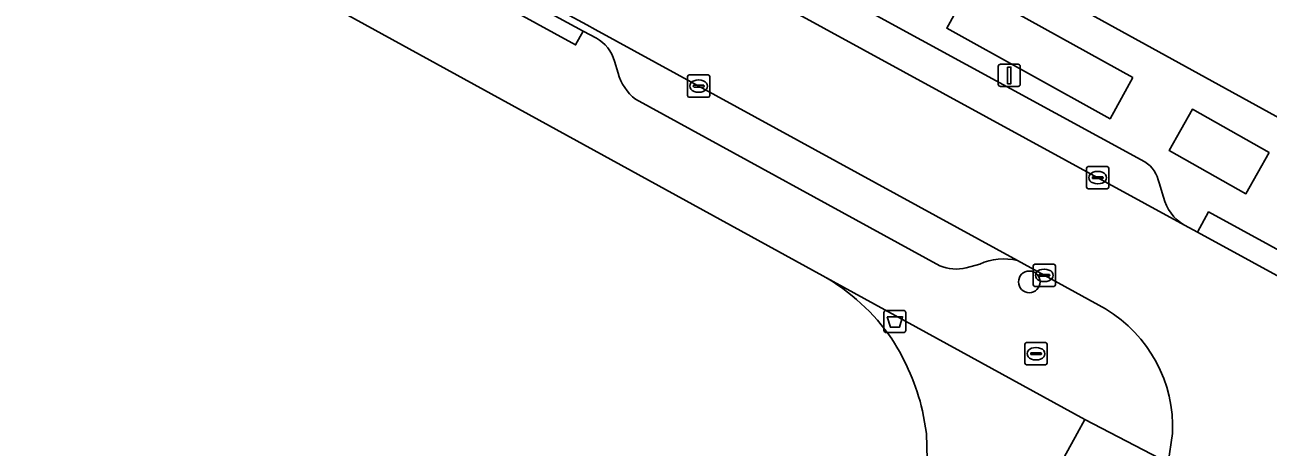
# Model space of a CAD drawing. Extents: x 158352 to 159489, y 383828 to 384603.
# Drawn here: x 158932.6 to 158988.7, y 383999.4 to 384018.4 of the extents above; entities that cross this region are included whole.
import ezdxf

# ---------------------------------------------------------------- set-up
doc = ezdxf.new("R2010")
doc.units = 0
for name, color, linetype in [('IMGEO_Afvalbak', 7, 'Continuous'), ('IMGEO_Boom', 7, 'Continuous'), ('IMGEO_Brandkraan', 7, 'Continuous'), ('IMGEO_Erf', 7, 'Continuous'), ('IMGEO_Groenvoorziening', 7, 'Continuous'), ('IMGEO_Kolk', 7, 'Continuous'), ('IMGEO_Lichtmast', 7, 'Continuous'), ('IMGEO_Parkeervlak_open', 7, 'Continuous'), ('IMGEO_Rijbaan_lokaal_open', 7, 'Continuous'), ('IMGEO_Voetpad_open', 7, 'Continuous')]:
    doc.layers.add(name, color=color, linetype=linetype)

msp = doc.modelspace()

# ---------------------------------------------------------------- linework, layer by layer
at = {"layer": 'IMGEO_Afvalbak'}
for p, q in [((158971.497, 384005.539), (158972.287, 384005.539)), ((158972.287, 384005.539), (158971.497, 384005.539)), ((158971.397, 384004.639), (158971.397, 384005.439)), ((158971.397, 384005.439), (158971.397, 384004.639)), ((158972.387, 384005.439), (158972.387, 384004.639)), ((158972.387, 384004.639), (158972.387, 384005.439)), ((158972.287, 384004.539), (158971.497, 384004.539)), ((158971.497, 384004.539), (158972.287, 384004.539))]:
    msp.add_line(p, q, dxfattribs=at)
msp.add_lwpolyline([(158971.54, 384005.253), (158972.244, 384005.253), (158972.095, 384004.783), (158971.689, 384004.783), (158971.54, 384005.253)], dxfattribs=at)
for centre, start, end in [((158971.497, 384005.439), 90, 180), ((158971.497, 384005.439), 90, 180), ((158972.287, 384005.439), 0, 90), ((158972.287, 384005.439), 360, 90), ((158971.497, 384004.639), 180, 270), ((158971.497, 384004.639), 180, 270), ((158972.287, 384004.639), 270, 0), ((158972.287, 384004.639), 270, 0)]:
    msp.add_arc(centre, 0.1, start, end, dxfattribs=at)
at = {"layer": 'IMGEO_Boom'}
msp.add_circle((158977.958, 384006.824), 0.489, dxfattribs=at)
at = {"layer": 'IMGEO_Brandkraan'}
for p, q in [((158977.76, 384003.163), (158977.76, 384004.015)), ((158977.835, 384004.089), (158978.687, 384004.089)), ((158978.248, 384003.869), (158978.273, 384003.869)), ((158978.761, 384004.015), (158978.761, 384003.163)), ((158978.019, 384003.583), (158978.019, 384003.595)), ((158978.457, 384003.546), (158978.059, 384003.546)), ((158978.062, 384003.632), (158978.46, 384003.632)), ((158978.271, 384003.309), (158978.246, 384003.309)), ((158978.503, 384003.595), (158978.503, 384003.583)), ((158978.687, 384003.089), (158977.835, 384003.089))]:
    msp.add_line(p, q, dxfattribs=at)
for points in [[(158977.76, 384003.163), (158977.76, 384004.015)], [(158977.835, 384004.089), (158978.687, 384004.089)], [(158978.761, 384004.015), (158978.761, 384003.163)], [(158978.687, 384003.089), (158977.835, 384003.089)]]:
    msp.add_lwpolyline(points, dxfattribs=at)
for centre, radius, start, end in [((158977.837, 384004.013), 0.0765, 91.552, 178.448), ((158977.837, 384004.013), 0.0765, 91.552, 178.448), ((158978.685, 384004.013), 0.0765, 1.552, 88.448), ((158978.685, 384004.013), 0.0765, 1.552, 88.448), ((158978.059, 384003.592), 0.0403, 85.8775, 175.7526), ((158978.056, 384003.582), 0.0366, 178.938, 274.7102), ((158978.46, 384003.589), 0.043, 264.8664, 352.4533), ((158978.464, 384003.594), 0.0386, 1.7309, 96.639), ((158977.837, 384003.165), 0.0765, 181.552, 268.448), ((158977.837, 384003.165), 0.0765, 181.552, 268.448), ((158978.685, 384003.165), 0.0765, 271.552, 358.448), ((158978.685, 384003.165), 0.0765, 271.552, 358.448)]:
    msp.add_arc(centre, radius, start, end, dxfattribs=at)
for centre, major_axis, ratio, start_param, end_param in [((158978.247, 384003.589), (-0.387, 0.002), 0.722429, 4.712389, 7.853982), ((158978.272, 384003.589), (-0.39, 0.002), 0.717154, 1.570796, 4.712389)]:
    msp.add_ellipse(centre, major_axis=major_axis, ratio=ratio, start_param=start_param, end_param=end_param, dxfattribs=at)
at = {"layer": 'IMGEO_Erf'}
msp.add_lwpolyline([(158971.622, 384028.432), (158966.644, 384031.156), (158961.78, 384033.817), (158961.587, 384033.463), (158961.471, 384033.527), (158956.492, 384036.251), (158957.253, 384037.642), (158957.072, 384037.741), (158955.685, 384038.5), (158952.168, 384040.424), (158949.697, 384035.927), (158989.681, 384013.96), (158992.2, 384018.493), (158987.17, 384021.245), (158986.414, 384019.864), (158981.381, 384022.618), (158981.202, 384022.716), (158981.402, 384023.082), (158976.601, 384025.708)], close=True, dxfattribs=at)
for points in [[(158968.65, 384007.096), (158917.741, 384035.003), (158898.498, 384000), (158894.938, 383993.524)], [(158973.009, 383995.42), (158973.387, 383997.64), (158973.32, 384000), (158973.14, 384001.022)]]:
    msp.add_lwpolyline(points, dxfattribs=at)
for centre, radius, start, end in [((158964.114, 383999.023), 9.26, 34.413, 60.6732), ((158962.895, 383998.545), 10.54, 13.5906, 32.8066)]:
    msp.add_arc(centre, radius, start, end, dxfattribs=at)
at = {"layer": 'IMGEO_Groenvoorziening'}
for points in [[(158982.63, 384016.032), (158975.264, 384020.113), (158974.233, 384018.252), (158981.599, 384014.171)], [(158988.775, 384012.648), (158985.315, 384014.602), (158984.266, 384012.745), (158987.726, 384010.791)]]:
    msp.add_lwpolyline(points, close=True, dxfattribs=at)
at = {"layer": 'IMGEO_Kolk'}
for p, q in [((158962.541, 384015.219), (158962.541, 384016.071)), ((158962.616, 384016.145), (158963.468, 384016.145)), ((158962.8, 384015.639), (158962.8, 384015.651)), ((158963.238, 384015.602), (158962.84, 384015.602)), ((158962.843, 384015.688), (158963.241, 384015.688)), ((158963.029, 384015.925), (158963.054, 384015.925)), ((158963.284, 384015.651), (158963.284, 384015.639)), ((158963.542, 384016.071), (158963.542, 384015.219)), ((158963.468, 384015.145), (158962.616, 384015.145)), ((158963.052, 384015.365), (158963.027, 384015.365)), ((158980.542, 384011.094), (158980.542, 384011.946)), ((158980.617, 384012.02), (158981.469, 384012.02)), ((158981.03, 384011.8), (158981.055, 384011.8)), ((158981.543, 384011.946), (158981.543, 384011.094)), ((158980.801, 384011.514), (158980.801, 384011.526)), ((158981.239, 384011.477), (158980.841, 384011.477)), ((158980.844, 384011.563), (158981.242, 384011.563)), ((158981.053, 384011.24), (158981.028, 384011.24)), ((158981.285, 384011.526), (158981.285, 384011.514)), ((158981.469, 384011.02), (158980.617, 384011.02)), ((158978.133, 384006.692), (158978.133, 384007.544)), ((158978.208, 384007.618), (158979.06, 384007.618)), ((158978.621, 384007.398), (158978.646, 384007.398)), ((158979.134, 384007.544), (158979.134, 384006.692)), ((158978.392, 384007.112), (158978.392, 384007.124)), ((158978.83, 384007.075), (158978.432, 384007.075)), ((158978.435, 384007.161), (158978.833, 384007.161)), ((158978.644, 384006.838), (158978.619, 384006.838)), ((158978.876, 384007.124), (158978.876, 384007.112)), ((158979.06, 384006.618), (158978.208, 384006.618))]:
    msp.add_line(p, q, dxfattribs=at)
for points in [[(158962.541, 384015.219), (158962.541, 384016.071)], [(158962.616, 384016.145), (158963.468, 384016.145)], [(158963.542, 384016.071), (158963.542, 384015.219)], [(158963.468, 384015.145), (158962.616, 384015.145)], [(158980.542, 384011.094), (158980.542, 384011.946)], [(158980.617, 384012.02), (158981.469, 384012.02)], [(158981.543, 384011.946), (158981.543, 384011.094)], [(158981.469, 384011.02), (158980.617, 384011.02)], [(158978.133, 384006.692), (158978.133, 384007.544)], [(158978.208, 384007.618), (158979.06, 384007.618)], [(158979.134, 384007.544), (158979.134, 384006.692)], [(158979.06, 384006.618), (158978.208, 384006.618)]]:
    msp.add_lwpolyline(points, dxfattribs=at)
for centre, radius, start, end in [((158962.618, 384016.069), 0.0765, 91.552, 178.448), ((158962.618, 384016.069), 0.0765, 91.552, 178.448), ((158962.84, 384015.648), 0.0403, 85.8775, 175.7526), ((158962.837, 384015.638), 0.0366, 178.938, 274.7102), ((158963.241, 384015.645), 0.043, 264.8664, 352.4533), ((158963.245, 384015.65), 0.0386, 1.7309, 96.639), ((158963.466, 384016.069), 0.0765, 1.552, 88.448), ((158963.466, 384016.069), 0.0765, 1.552, 88.448), ((158962.618, 384015.221), 0.0765, 181.552, 268.448), ((158962.618, 384015.221), 0.0765, 181.552, 268.448), ((158963.466, 384015.221), 0.0765, 271.552, 358.448), ((158963.466, 384015.221), 0.0765, 271.552, 358.448), ((158980.619, 384011.944), 0.0765, 91.552, 178.448), ((158980.619, 384011.944), 0.0765, 91.552, 178.448), ((158981.467, 384011.944), 0.0765, 1.552, 88.448), ((158981.467, 384011.944), 0.0765, 1.552, 88.448), ((158980.841, 384011.523), 0.0403, 85.8775, 175.7526), ((158980.838, 384011.513), 0.0366, 178.938, 274.7102), ((158981.242, 384011.52), 0.043, 264.8664, 352.4533), ((158981.246, 384011.525), 0.0386, 1.7309, 96.639), ((158980.619, 384011.096), 0.0765, 181.552, 268.448), ((158980.619, 384011.096), 0.0765, 181.552, 268.448), ((158981.467, 384011.096), 0.0765, 271.552, 358.448), ((158981.467, 384011.096), 0.0765, 271.552, 358.448), ((158978.21, 384007.542), 0.0765, 91.552, 178.448), ((158978.21, 384007.542), 0.0765, 91.552, 178.448), ((158979.058, 384007.542), 0.0765, 1.552, 88.448), ((158979.058, 384007.542), 0.0765, 1.552, 88.448), ((158978.21, 384006.694), 0.0765, 181.552, 268.448), ((158978.21, 384006.694), 0.0765, 181.552, 268.448), ((158978.432, 384007.121), 0.0403, 85.8775, 175.7526), ((158978.429, 384007.111), 0.0366, 178.938, 274.7102), ((158978.833, 384007.118), 0.043, 264.8664, 352.4533), ((158978.837, 384007.123), 0.0386, 1.7309, 96.639), ((158979.058, 384006.694), 0.0765, 271.552, 358.448), ((158979.058, 384006.694), 0.0765, 271.552, 358.448)]:
    msp.add_arc(centre, radius, start, end, dxfattribs=at)
for centre, major_axis, ratio, start_param, end_param in [((158963.028, 384015.645), (-0.387, 0.002), 0.722429, 4.712389, 7.853982), ((158963.053, 384015.645), (-0.39, 0.002), 0.717154, 1.570796, 4.712389), ((158981.029, 384011.52), (-0.387, 0.002), 0.722429, 4.712389, 7.853982), ((158981.054, 384011.52), (-0.39, 0.002), 0.717154, 1.570796, 4.712389), ((158978.62, 384007.118), (-0.387, 0.002), 0.722429, 4.712389, 7.853982), ((158978.645, 384007.118), (-0.39, 0.002), 0.717154, 1.570796, 4.712389)]:
    msp.add_ellipse(centre, major_axis=major_axis, ratio=ratio, start_param=start_param, end_param=end_param, dxfattribs=at)
at = {"layer": 'IMGEO_Lichtmast'}
for p, q in [((158976.56, 384015.728), (158976.56, 384016.528)), ((158976.56, 384016.528), (158976.56, 384015.728)), ((158976.66, 384016.628), (158977.45, 384016.628)), ((158977.45, 384016.628), (158976.66, 384016.628)), ((158977.55, 384016.528), (158977.55, 384015.728)), ((158977.55, 384015.728), (158977.55, 384016.528)), ((158977.45, 384015.628), (158976.66, 384015.628)), ((158976.66, 384015.628), (158977.45, 384015.628))]:
    msp.add_line(p, q, dxfattribs=at)
msp.add_lwpolyline([(158976.98, 384016.503), (158977.13, 384016.503), (158977.13, 384015.753), (158976.98, 384015.753), (158976.98, 384016.503)], dxfattribs=at)
for centre, start, end in [((158976.66, 384016.528), 90, 180), ((158976.66, 384016.528), 90, 180), ((158977.45, 384016.528), 0, 90), ((158977.45, 384016.528), 360, 90), ((158976.66, 384015.728), 180, 270), ((158976.66, 384015.728), 180, 270), ((158977.45, 384015.728), 270, 0), ((158977.45, 384015.728), 270, 0)]:
    msp.add_arc(centre, 0.1, start, end, dxfattribs=at)
at = {"layer": 'IMGEO_Parkeervlak_open'}
for points in [[(158947.047, 384030.066), (158984.955, 384009.384)], [(158958.377, 384018.196), (158957.99, 384018.408), (158955.267, 384019.897), (158954.987, 384020.05), (158944.498, 384025.786)], [(158954.572, 384019.904), (158955.11, 384019.61), (158957.833, 384018.122), (158958.426, 384017.797)], [(158983.168, 384012.228), (158969.07, 384019.915)], [(158977.423, 384007.781), (158958.377, 384018.196)], [(158959.239, 384016.771), (158959.407, 384016.226)], [(158960.189, 384015.05), (158973.917, 384007.551)], [(158984.015, 384010.646), (158983.808, 384011.279)], [(158975.111, 384007.456), (158975.719, 384007.625)]]:
    msp.add_lwpolyline(points, dxfattribs=at)
for centre, radius, start, end in [((158957.667, 384016.361), 1.625, 14.6351, 62.1513), ((158961.609, 384016.842), 2.286, 195.6334, 231.6117), ((158982.479, 384011.073), 1.345, 8.8085, 59.1824), ((158985.89, 384011.061), 1.92, 192.4912, 240.8699), ((158976.79, 384005.307), 2.554, 75.6579, 114.8037), ((158974.657, 384009.301), 1.9, 247.0822, 283.8196)]:
    msp.add_arc(centre, radius, start, end, dxfattribs=at)
at = {"layer": 'IMGEO_Rijbaan_lokaal_open'}
for points in [[(158985.55, 384009.06), (158984.955, 384009.384), (158947.047, 384030.066), (158944.498, 384025.786), (158954.987, 384020.05), (158955.267, 384019.897), (158957.99, 384018.408), (158958.377, 384018.196), (158977.423, 384007.781), (158981.399, 384005.607)], [(158984.418, 384000), (158984.218, 383998.68), (158988.465, 383996.422), (158990.415, 384000), (158993.062, 384004.962), (158985.55, 384009.06)]]:
    msp.add_lwpolyline(points, dxfattribs=at)
msp.add_arc((158978.192, 384000.264), 6.231, 357.5704, 59.0287, dxfattribs=at)
at = {"layer": 'IMGEO_Voetpad_open'}
for points in [[(158915.838, 384035.986), (158917.741, 384035.003), (158968.65, 384007.096), (158980.456, 384000.624), (158984.218, 383998.68), (158984.418, 384000)], [(158984.955, 384009.384), (158985.55, 384009.06), (158986.048, 384009.973), (158990.258, 384007.677), (158993.991, 384011.919), (158992.556, 384012.705), (158989.681, 384013.96), (158949.697, 384035.927)], [(158958.426, 384017.797), (158957.833, 384018.122), (158957.491, 384017.496), (158954.768, 384018.985), (158955.11, 384019.61), (158954.572, 384019.904)], [(158969.07, 384019.915), (158983.168, 384012.228)], [(158959.407, 384016.226), (158959.239, 384016.771)], [(158973.917, 384007.551), (158960.189, 384015.05)], [(158983.808, 384011.279), (158984.015, 384010.646)], [(158981.399, 384005.607), (158977.423, 384007.781)], [(158975.719, 384007.625), (158975.111, 384007.456)], [(158969.722, 383989.587), (158978.773, 383997.554), (158980.114, 384000), (158980.456, 384000.624), (158968.65, 384007.096)], [(158973.14, 384001.022), (158973.32, 384000), (158973.387, 383997.64), (158973.009, 383995.42)], [(158983.69, 383997.336), (158984.13, 383998.455), (158984.218, 383998.68), (158980.456, 384000.624), (158980.114, 384000), (158978.773, 383997.554), (158969.722, 383989.587), (158930.848, 383955.369), (158930.218, 383952.85)]]:
    msp.add_lwpolyline(points, dxfattribs=at)
for points in [[(158982.63, 384016.032), (158981.599, 384014.171), (158974.233, 384018.252), (158975.264, 384020.113)], [(158955.11, 384019.61), (158954.768, 384018.985), (158957.491, 384017.496), (158957.833, 384018.122)], [(158988.775, 384012.648), (158987.726, 384010.791), (158984.266, 384012.745), (158985.315, 384014.602)], [(158994.468, 384005.38), (158990.258, 384007.677), (158986.048, 384009.973), (158985.55, 384009.06), (158993.062, 384004.962), (158990.415, 384000), (158988.465, 383996.422), (158989.381, 383995.929), (158992.625, 384001.956)]]:
    msp.add_lwpolyline(points, close=True, dxfattribs=at)
for centre, radius, start, end in [((158957.667, 384016.361), 1.625, 14.6351, 62.1513), ((158961.609, 384016.842), 2.286, 195.6334, 231.6117), ((158982.479, 384011.073), 1.345, 8.8085, 59.1824), ((158985.89, 384011.061), 1.92, 192.4912, 240.8699), ((158976.79, 384005.307), 2.554, 75.6579, 114.8037), ((158974.657, 384009.301), 1.9, 247.0822, 283.8196), ((158964.114, 383999.023), 9.26, 34.413, 60.6732), ((158978.192, 384000.264), 6.231, 357.5704, 59.0287), ((158962.895, 383998.545), 10.54, 13.5906, 32.8066)]:
    msp.add_arc(centre, radius, start, end, dxfattribs=at)

doc.saveas('drawing.dxf')
